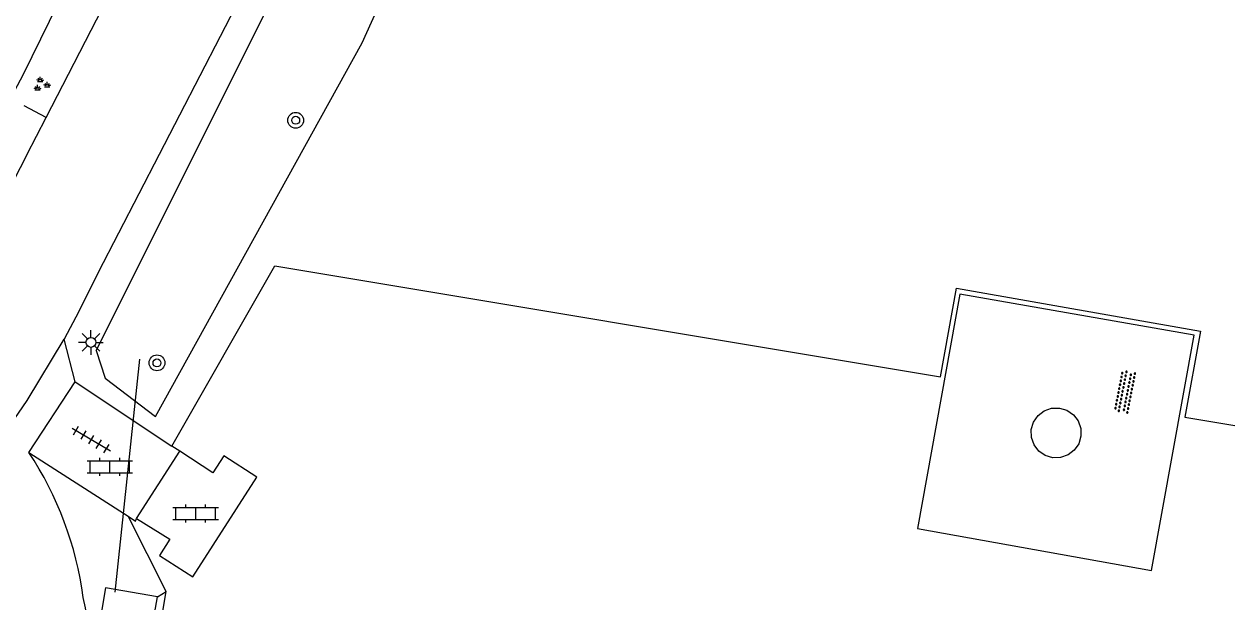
# Model space of a CAD drawing. Extents: x 131000 to 133013, y 393000 to 396501.
# Drawn here: x 131594.7 to 131655.5, y 394574 to 394603.2 of the extents above; entities that cross this region are included whole.
import ezdxf

# ---------------------------------------------------------------- set-up
doc = ezdxf.new("R2010")
doc.units = 0
for name, color, linetype in [('gg-afsc-erfafscheiding', 7, 'Continuous'), ('gg-knt-verharding', 7, 'Continuous'), ('gg-kntw-bovenkant insteek waterloop', 7, 'Continuous'), ('gg-kntw-kademuur', 7, 'Continuous'), ('gg-kwrk-duiker nz buis', 7, 'Continuous'), ('gt-grn-groengrens', 7, 'Continuous'), ('gt-symb-boom', 7, 'Continuous'), ('gt-symb-groenvak', 7, 'Continuous'), ('gt-symb-klinker verharding', 7, 'Continuous'), ('gt-symb-lichtmast', 7, 'Continuous'), ('gt-symb-overige verharding', 7, 'Continuous'), ('gt-symb-tegel verharding', 7, 'Continuous')]:
    doc.layers.add(name, color=color, linetype=linetype)

# ---------------------------------------------------------------- blocks, each defined once
blk = doc.blocks.new('gt0-BOOM')
at = {"layer": 'gt-symb-boom'}
for radius in [0.4, 0.2]:
    blk.add_circle((0, 0), radius, dxfattribs=at)
blk = doc.blocks.new('gt0-KL1')
at = {"layer": 'gt-symb-klinker verharding'}
for p, q in [((-1.15, 0.3), (1.15, 0.3)), ((-1, -0.3), (-1, 0.3)), ((-0.5, 0.3), (-0.5, 0.45)), ((0, -0.3), (0, 0.3)), ((0.5, 0.3), (0.5, 0.45)), ((1, -0.3), (1, 0.3)), ((-1.15, -0.3), (1.15, -0.3)), ((-0.5, -0.45), (-0.5, -0.3)), ((0.5, -0.45), (0.5, -0.3))]:
    blk.add_line(p, q, dxfattribs=at)
blk = doc.blocks.new('gt0-LMAST')
at = {"layer": 'gt-symb-lichtmast'}
for p, q in [((-0.005, 0.246), (-0.005, 0.621)), ((-0.182, 0.173), (-0.447, 0.438)), ((0.172, 0.173), (0.437, 0.438)), ((-0.255, -0.004), (-0.63, -0.004)), ((-0.182, -0.181), (-0.447, -0.446)), ((-0.005, -0.254), (-0.005, -0.629)), ((0.437, -0.446), (0.172, -0.181)), ((0.245, -0.004), (0.62, -0.004))]:
    blk.add_line(p, q, dxfattribs=at)
blk.add_circle((-0.005, -0.004), 0.25, dxfattribs=at)
blk = doc.blocks.new('gt0-TEG1')
at = {"layer": 'gt-symb-tegel verharding'}
for p, q in [((-1.125, 0), (1.125, 0)), ((-0.9, -0.25), (-0.9, 0.25)), ((-0.45, -0.25), (-0.45, 0.25)), ((0, -0.25), (0, 0.25)), ((0.45, -0.25), (0.45, 0.25)), ((0.9, -0.25), (0.9, 0.25))]:
    blk.add_line(p, q, dxfattribs=at)
blk = doc.blocks.new('gt0-GRVAK')
at = {"layer": 'gt-symb-groenvak'}
for p, q in [((-0.11, 0.189), (-0.228, 0.24)), ((-0.182, 0.153), (0.088, 0.153)), ((-0.091, 0.211), (-0.156, 0.322)), ((-0.047, 0.214), (-0.047, 0.393)), ((-0.004, 0.211), (0.061, 0.322)), ((0.015, 0.189), (0.133, 0.24)), ((0.262, -0.052), (0.197, 0.059)), ((0.305, -0.049), (0.305, 0.13)), ((0.349, -0.052), (0.414, 0.059)), ((-0.245, -0.228), (-0.363, -0.177)), ((-0.318, -0.264), (-0.047, -0.264)), ((-0.226, -0.206), (-0.291, -0.095)), ((-0.183, -0.203), (-0.183, -0.024)), ((-0.139, -0.206), (-0.074, -0.095)), ((-0.12, -0.228), (-0.002, -0.177)), ((0.243, -0.074), (0.125, -0.023)), ((0.17, -0.11), (0.441, -0.11)), ((0.368, -0.074), (0.486, -0.023))]:
    blk.add_line(p, q, dxfattribs=at)
blk = doc.blocks.new('gt0-OVH')
at = {"layer": 'gt-symb-overige verharding'}
for points in [[(-0.972, 0.298), (-0.967, 0.308), (-0.965, 0.319), (-0.966, 0.33), (-0.971, 0.34), (-0.978, 0.348), (-0.988, 0.353), (-0.999, 0.355), (-1.01, 0.354), (-1.02, 0.349), (-1.028, 0.342), (-1.033, 0.332), (-1.035, 0.321), (-1.034, 0.31), (-1.029, 0.3), (-1.022, 0.292), (-1.012, 0.287), (-1.001, 0.285), (-0.99, 0.286), (-0.98, 0.291)], [(-0.872, 0.106), (-0.867, 0.116), (-0.865, 0.126), (-0.866, 0.137), (-0.871, 0.147), (-0.878, 0.156), (-0.888, 0.161), (-0.899, 0.163), (-0.91, 0.162), (-0.92, 0.157), (-0.928, 0.15), (-0.933, 0.14), (-0.935, 0.129), (-0.934, 0.118), (-0.929, 0.108), (-0.922, 0.1), (-0.912, 0.095), (-0.901, 0.092), (-0.89, 0.094), (-0.88, 0.098)], [(-0.772, 0.298), (-0.767, 0.308), (-0.765, 0.319), (-0.766, 0.33), (-0.771, 0.34), (-0.778, 0.348), (-0.788, 0.353), (-0.799, 0.355), (-0.81, 0.354), (-0.82, 0.349), (-0.828, 0.342), (-0.833, 0.332), (-0.835, 0.321), (-0.834, 0.31), (-0.829, 0.3), (-0.822, 0.292), (-0.812, 0.287), (-0.801, 0.285), (-0.79, 0.286), (-0.78, 0.291)], [(-0.672, 0.106), (-0.667, 0.116), (-0.665, 0.126), (-0.666, 0.137), (-0.671, 0.147), (-0.678, 0.156), (-0.688, 0.161), (-0.699, 0.163), (-0.71, 0.162), (-0.72, 0.157), (-0.728, 0.15), (-0.733, 0.14), (-0.735, 0.129), (-0.734, 0.118), (-0.729, 0.108), (-0.722, 0.1), (-0.712, 0.095), (-0.701, 0.092), (-0.69, 0.094), (-0.68, 0.098)], [(-0.572, 0.298), (-0.567, 0.308), (-0.565, 0.319), (-0.566, 0.33), (-0.571, 0.34), (-0.578, 0.348), (-0.588, 0.353), (-0.599, 0.355), (-0.61, 0.354), (-0.62, 0.349), (-0.628, 0.342), (-0.633, 0.332), (-0.635, 0.321), (-0.634, 0.31), (-0.629, 0.3), (-0.622, 0.292), (-0.612, 0.287), (-0.601, 0.285), (-0.59, 0.286), (-0.58, 0.291)], [(-0.472, 0.106), (-0.467, 0.116), (-0.465, 0.126), (-0.466, 0.137), (-0.471, 0.147), (-0.478, 0.156), (-0.488, 0.161), (-0.499, 0.163), (-0.51, 0.162), (-0.52, 0.157), (-0.528, 0.15), (-0.533, 0.14), (-0.535, 0.129), (-0.534, 0.118), (-0.529, 0.108), (-0.522, 0.1), (-0.512, 0.095), (-0.501, 0.092), (-0.49, 0.094), (-0.48, 0.098)], [(-0.372, 0.298), (-0.367, 0.308), (-0.365, 0.319), (-0.366, 0.33), (-0.371, 0.34), (-0.378, 0.348), (-0.388, 0.353), (-0.399, 0.355), (-0.41, 0.354), (-0.42, 0.349), (-0.428, 0.342), (-0.433, 0.332), (-0.435, 0.321), (-0.434, 0.31), (-0.429, 0.3), (-0.422, 0.292), (-0.412, 0.287), (-0.401, 0.285), (-0.39, 0.286), (-0.38, 0.291)], [(-0.272, 0.106), (-0.267, 0.116), (-0.265, 0.126), (-0.266, 0.137), (-0.271, 0.147), (-0.278, 0.156), (-0.288, 0.161), (-0.299, 0.163), (-0.31, 0.162), (-0.32, 0.157), (-0.328, 0.15), (-0.333, 0.14), (-0.335, 0.129), (-0.334, 0.118), (-0.329, 0.108), (-0.322, 0.1), (-0.312, 0.095), (-0.301, 0.092), (-0.29, 0.094), (-0.28, 0.098)], [(-0.172, 0.298), (-0.167, 0.308), (-0.165, 0.319), (-0.166, 0.33), (-0.171, 0.34), (-0.178, 0.348), (-0.188, 0.353), (-0.199, 0.355), (-0.21, 0.354), (-0.22, 0.349), (-0.228, 0.342), (-0.233, 0.332), (-0.235, 0.321), (-0.234, 0.31), (-0.229, 0.3), (-0.222, 0.292), (-0.212, 0.287), (-0.201, 0.285), (-0.19, 0.286), (-0.18, 0.291)], [(-0.072, 0.106), (-0.067, 0.116), (-0.065, 0.126), (-0.066, 0.137), (-0.071, 0.147), (-0.078, 0.156), (-0.088, 0.161), (-0.099, 0.163), (-0.11, 0.162), (-0.12, 0.157), (-0.128, 0.15), (-0.133, 0.14), (-0.135, 0.129), (-0.134, 0.118), (-0.129, 0.108), (-0.122, 0.1), (-0.112, 0.095), (-0.101, 0.092), (-0.09, 0.094), (-0.08, 0.098)], [(0.028, 0.298), (0.033, 0.308), (0.035, 0.319), (0.034, 0.33), (0.029, 0.34), (0.022, 0.348), (0.012, 0.353), (0.001, 0.355), (-0.01, 0.354), (-0.02, 0.349), (-0.028, 0.342), (-0.033, 0.332), (-0.035, 0.321), (-0.034, 0.31), (-0.029, 0.3), (-0.022, 0.292), (-0.012, 0.287), (-0.001, 0.285), (0.01, 0.286), (0.02, 0.291)], [(0.128, 0.106), (0.133, 0.116), (0.135, 0.126), (0.134, 0.137), (0.129, 0.147), (0.122, 0.156), (0.112, 0.161), (0.101, 0.163), (0.09, 0.162), (0.08, 0.157), (0.072, 0.15), (0.067, 0.14), (0.065, 0.129), (0.066, 0.118), (0.071, 0.108), (0.078, 0.1), (0.088, 0.095), (0.099, 0.092), (0.11, 0.094), (0.12, 0.098)], [(0.228, 0.298), (0.233, 0.308), (0.235, 0.319), (0.234, 0.33), (0.229, 0.34), (0.222, 0.348), (0.212, 0.353), (0.201, 0.355), (0.19, 0.354), (0.18, 0.349), (0.172, 0.342), (0.167, 0.332), (0.165, 0.321), (0.166, 0.31), (0.171, 0.3), (0.178, 0.292), (0.188, 0.287), (0.199, 0.285), (0.21, 0.286), (0.22, 0.291)], [(0.328, 0.106), (0.333, 0.116), (0.335, 0.126), (0.334, 0.137), (0.329, 0.147), (0.322, 0.156), (0.312, 0.161), (0.301, 0.163), (0.29, 0.162), (0.28, 0.157), (0.272, 0.15), (0.267, 0.14), (0.265, 0.129), (0.266, 0.118), (0.271, 0.108), (0.278, 0.1), (0.288, 0.095), (0.299, 0.092), (0.31, 0.094), (0.32, 0.098)], [(0.428, 0.298), (0.433, 0.308), (0.435, 0.319), (0.434, 0.33), (0.429, 0.34), (0.422, 0.348), (0.412, 0.353), (0.401, 0.355), (0.39, 0.354), (0.38, 0.349), (0.372, 0.342), (0.367, 0.332), (0.365, 0.321), (0.366, 0.31), (0.371, 0.3), (0.378, 0.292), (0.388, 0.287), (0.399, 0.285), (0.41, 0.286), (0.42, 0.291)], [(0.528, 0.106), (0.533, 0.116), (0.535, 0.126), (0.534, 0.137), (0.529, 0.147), (0.522, 0.156), (0.512, 0.161), (0.501, 0.163), (0.49, 0.162), (0.48, 0.157), (0.472, 0.15), (0.467, 0.14), (0.465, 0.129), (0.466, 0.118), (0.471, 0.108), (0.478, 0.1), (0.488, 0.095), (0.499, 0.092), (0.51, 0.094), (0.52, 0.098)], [(0.628, 0.298), (0.633, 0.308), (0.635, 0.319), (0.634, 0.33), (0.629, 0.34), (0.622, 0.348), (0.612, 0.353), (0.601, 0.355), (0.59, 0.354), (0.58, 0.349), (0.572, 0.342), (0.567, 0.332), (0.565, 0.321), (0.566, 0.31), (0.571, 0.3), (0.578, 0.292), (0.588, 0.287), (0.599, 0.285), (0.61, 0.286), (0.62, 0.291)], [(0.728, 0.106), (0.733, 0.116), (0.735, 0.126), (0.734, 0.137), (0.729, 0.147), (0.722, 0.156), (0.712, 0.161), (0.701, 0.163), (0.69, 0.162), (0.68, 0.157), (0.672, 0.15), (0.667, 0.14), (0.665, 0.129), (0.666, 0.118), (0.671, 0.108), (0.678, 0.1), (0.688, 0.095), (0.699, 0.092), (0.71, 0.094), (0.72, 0.098)], [(0.828, 0.298), (0.833, 0.308), (0.835, 0.319), (0.834, 0.33), (0.829, 0.34), (0.822, 0.348), (0.812, 0.353), (0.801, 0.355), (0.79, 0.354), (0.78, 0.349), (0.772, 0.342), (0.767, 0.332), (0.765, 0.321), (0.766, 0.31), (0.771, 0.3), (0.778, 0.292), (0.788, 0.287), (0.799, 0.285), (0.81, 0.286), (0.82, 0.291)], [(0.928, 0.106), (0.933, 0.116), (0.935, 0.126), (0.934, 0.137), (0.929, 0.147), (0.922, 0.156), (0.912, 0.161), (0.901, 0.163), (0.89, 0.162), (0.88, 0.157), (0.872, 0.15), (0.867, 0.14), (0.865, 0.129), (0.866, 0.118), (0.871, 0.108), (0.878, 0.1), (0.888, 0.095), (0.899, 0.092), (0.91, 0.094), (0.92, 0.098)], [(1.028, 0.298), (1.033, 0.308), (1.035, 0.319), (1.034, 0.33), (1.029, 0.34), (1.022, 0.348), (1.012, 0.353), (1.001, 0.355), (0.99, 0.354), (0.98, 0.349), (0.972, 0.342), (0.967, 0.332), (0.965, 0.321), (0.966, 0.31), (0.971, 0.3), (0.978, 0.292), (0.988, 0.287), (0.999, 0.285), (1.01, 0.286), (1.02, 0.291)], [(-0.972, -0.142), (-0.967, -0.132), (-0.965, -0.121), (-0.966, -0.11), (-0.971, -0.1), (-0.978, -0.092), (-0.988, -0.087), (-0.999, -0.085), (-1.01, -0.086), (-1.02, -0.091), (-1.028, -0.098), (-1.033, -0.108), (-1.035, -0.119), (-1.034, -0.13), (-1.029, -0.14), (-1.022, -0.148), (-1.012, -0.153), (-1.001, -0.155), (-0.99, -0.154), (-0.98, -0.149)], [(-0.872, -0.334), (-0.867, -0.324), (-0.865, -0.314), (-0.866, -0.303), (-0.871, -0.293), (-0.878, -0.284), (-0.888, -0.279), (-0.899, -0.277), (-0.91, -0.278), (-0.92, -0.283), (-0.928, -0.29), (-0.933, -0.3), (-0.935, -0.311), (-0.934, -0.322), (-0.929, -0.332), (-0.922, -0.34), (-0.912, -0.345), (-0.901, -0.348), (-0.89, -0.346), (-0.88, -0.342)], [(-0.772, -0.142), (-0.767, -0.132), (-0.765, -0.121), (-0.766, -0.11), (-0.771, -0.1), (-0.778, -0.092), (-0.788, -0.087), (-0.799, -0.085), (-0.81, -0.086), (-0.82, -0.091), (-0.828, -0.098), (-0.833, -0.108), (-0.835, -0.119), (-0.834, -0.13), (-0.829, -0.14), (-0.822, -0.148), (-0.812, -0.153), (-0.801, -0.155), (-0.79, -0.154), (-0.78, -0.149)], [(-0.672, -0.334), (-0.667, -0.324), (-0.665, -0.314), (-0.666, -0.303), (-0.671, -0.293), (-0.678, -0.284), (-0.688, -0.279), (-0.699, -0.277), (-0.71, -0.278), (-0.72, -0.283), (-0.728, -0.29), (-0.733, -0.3), (-0.735, -0.311), (-0.734, -0.322), (-0.729, -0.332), (-0.722, -0.34), (-0.712, -0.345), (-0.701, -0.348), (-0.69, -0.346), (-0.68, -0.342)], [(-0.572, -0.142), (-0.567, -0.132), (-0.565, -0.121), (-0.566, -0.11), (-0.571, -0.1), (-0.578, -0.092), (-0.588, -0.087), (-0.599, -0.085), (-0.61, -0.086), (-0.62, -0.091), (-0.628, -0.098), (-0.633, -0.108), (-0.635, -0.119), (-0.634, -0.13), (-0.629, -0.14), (-0.622, -0.148), (-0.612, -0.153), (-0.601, -0.155), (-0.59, -0.154), (-0.58, -0.149)], [(-0.472, -0.334), (-0.467, -0.324), (-0.465, -0.314), (-0.466, -0.303), (-0.471, -0.293), (-0.478, -0.284), (-0.488, -0.279), (-0.499, -0.277), (-0.51, -0.278), (-0.52, -0.283), (-0.528, -0.29), (-0.533, -0.3), (-0.535, -0.311), (-0.534, -0.322), (-0.529, -0.332), (-0.522, -0.34), (-0.512, -0.345), (-0.501, -0.348), (-0.49, -0.346), (-0.48, -0.342)], [(-0.372, -0.142), (-0.367, -0.132), (-0.365, -0.121), (-0.366, -0.11), (-0.371, -0.1), (-0.378, -0.092), (-0.388, -0.087), (-0.399, -0.085), (-0.41, -0.086), (-0.42, -0.091), (-0.428, -0.098), (-0.433, -0.108), (-0.435, -0.119), (-0.434, -0.13), (-0.429, -0.14), (-0.422, -0.148), (-0.412, -0.153), (-0.401, -0.155), (-0.39, -0.154), (-0.38, -0.149)], [(-0.272, -0.334), (-0.267, -0.324), (-0.265, -0.314), (-0.266, -0.303), (-0.271, -0.293), (-0.278, -0.284), (-0.288, -0.279), (-0.299, -0.277), (-0.31, -0.278), (-0.32, -0.283), (-0.328, -0.29), (-0.333, -0.3), (-0.335, -0.311), (-0.334, -0.322), (-0.329, -0.332), (-0.322, -0.34), (-0.312, -0.345), (-0.301, -0.348), (-0.29, -0.346), (-0.28, -0.342)], [(-0.172, -0.142), (-0.167, -0.132), (-0.165, -0.121), (-0.166, -0.11), (-0.171, -0.1), (-0.178, -0.092), (-0.188, -0.087), (-0.199, -0.085), (-0.21, -0.086), (-0.22, -0.091), (-0.228, -0.098), (-0.233, -0.108), (-0.235, -0.119), (-0.234, -0.13), (-0.229, -0.14), (-0.222, -0.148), (-0.212, -0.153), (-0.201, -0.155), (-0.19, -0.154), (-0.18, -0.149)], [(-0.072, -0.334), (-0.067, -0.324), (-0.065, -0.314), (-0.066, -0.303), (-0.071, -0.293), (-0.078, -0.284), (-0.088, -0.279), (-0.099, -0.277), (-0.11, -0.278), (-0.12, -0.283), (-0.128, -0.29), (-0.133, -0.3), (-0.135, -0.311), (-0.134, -0.322), (-0.129, -0.332), (-0.122, -0.34), (-0.112, -0.345), (-0.101, -0.348), (-0.09, -0.346), (-0.08, -0.342)], [(0.028, -0.142), (0.033, -0.132), (0.035, -0.121), (0.034, -0.11), (0.029, -0.1), (0.022, -0.092), (0.012, -0.087), (0.001, -0.085), (-0.01, -0.086), (-0.02, -0.091), (-0.028, -0.098), (-0.033, -0.108), (-0.035, -0.119), (-0.034, -0.13), (-0.029, -0.14), (-0.022, -0.148), (-0.012, -0.153), (-0.001, -0.155), (0.01, -0.154), (0.02, -0.149)], [(0.128, -0.334), (0.133, -0.324), (0.135, -0.314), (0.134, -0.303), (0.129, -0.293), (0.122, -0.284), (0.112, -0.279), (0.101, -0.277), (0.09, -0.278), (0.08, -0.283), (0.072, -0.29), (0.067, -0.3), (0.065, -0.311), (0.066, -0.322), (0.071, -0.332), (0.078, -0.34), (0.088, -0.345), (0.099, -0.348), (0.11, -0.346), (0.12, -0.342)], [(0.228, -0.142), (0.233, -0.132), (0.235, -0.121), (0.234, -0.11), (0.229, -0.1), (0.222, -0.092), (0.212, -0.087), (0.201, -0.085), (0.19, -0.086), (0.18, -0.091), (0.172, -0.098), (0.167, -0.108), (0.165, -0.119), (0.166, -0.13), (0.171, -0.14), (0.178, -0.148), (0.188, -0.153), (0.199, -0.155), (0.21, -0.154), (0.22, -0.149)], [(0.328, -0.334), (0.333, -0.324), (0.335, -0.314), (0.334, -0.303), (0.329, -0.293), (0.322, -0.284), (0.312, -0.279), (0.301, -0.277), (0.29, -0.278), (0.28, -0.283), (0.272, -0.29), (0.267, -0.3), (0.265, -0.311), (0.266, -0.322), (0.271, -0.332), (0.278, -0.34), (0.288, -0.345), (0.299, -0.348), (0.31, -0.346), (0.32, -0.342)], [(0.428, -0.142), (0.433, -0.132), (0.435, -0.121), (0.434, -0.11), (0.429, -0.1), (0.422, -0.092), (0.412, -0.087), (0.401, -0.085), (0.39, -0.086), (0.38, -0.091), (0.372, -0.098), (0.367, -0.108), (0.365, -0.119), (0.366, -0.13), (0.371, -0.14), (0.378, -0.148), (0.388, -0.153), (0.399, -0.155), (0.41, -0.154), (0.42, -0.149)], [(0.528, -0.334), (0.533, -0.324), (0.535, -0.314), (0.534, -0.303), (0.529, -0.293), (0.522, -0.284), (0.512, -0.279), (0.501, -0.277), (0.49, -0.278), (0.48, -0.283), (0.472, -0.29), (0.467, -0.3), (0.465, -0.311), (0.466, -0.322), (0.471, -0.332), (0.478, -0.34), (0.488, -0.345), (0.499, -0.348), (0.51, -0.346), (0.52, -0.342)], [(0.628, -0.142), (0.633, -0.132), (0.635, -0.121), (0.634, -0.11), (0.629, -0.1), (0.622, -0.092), (0.612, -0.087), (0.601, -0.085), (0.59, -0.086), (0.58, -0.091), (0.572, -0.098), (0.567, -0.108), (0.565, -0.119), (0.566, -0.13), (0.571, -0.14), (0.578, -0.148), (0.588, -0.153), (0.599, -0.155), (0.61, -0.154), (0.62, -0.149)], [(0.728, -0.334), (0.733, -0.324), (0.735, -0.314), (0.734, -0.303), (0.729, -0.293), (0.722, -0.284), (0.712, -0.279), (0.701, -0.277), (0.69, -0.278), (0.68, -0.283), (0.672, -0.29), (0.667, -0.3), (0.665, -0.311), (0.666, -0.322), (0.671, -0.332), (0.678, -0.34), (0.688, -0.345), (0.699, -0.348), (0.71, -0.346), (0.72, -0.342)], [(0.828, -0.142), (0.833, -0.132), (0.835, -0.121), (0.834, -0.11), (0.829, -0.1), (0.822, -0.092), (0.812, -0.087), (0.801, -0.085), (0.79, -0.086), (0.78, -0.091), (0.772, -0.098), (0.767, -0.108), (0.765, -0.119), (0.766, -0.13), (0.771, -0.14), (0.778, -0.148), (0.788, -0.153), (0.799, -0.155), (0.81, -0.154), (0.82, -0.149)], [(0.928, -0.334), (0.933, -0.324), (0.935, -0.314), (0.934, -0.303), (0.929, -0.293), (0.922, -0.284), (0.912, -0.279), (0.901, -0.277), (0.89, -0.278), (0.88, -0.283), (0.872, -0.29), (0.867, -0.3), (0.865, -0.311), (0.866, -0.322), (0.871, -0.332), (0.878, -0.34), (0.888, -0.345), (0.899, -0.348), (0.91, -0.346), (0.92, -0.342)], [(1.028, -0.142), (1.033, -0.132), (1.035, -0.121), (1.034, -0.11), (1.029, -0.1), (1.022, -0.092), (1.012, -0.087), (1.001, -0.085), (0.99, -0.086), (0.98, -0.091), (0.972, -0.098), (0.967, -0.108), (0.965, -0.119), (0.966, -0.13), (0.971, -0.14), (0.978, -0.148), (0.988, -0.153), (0.999, -0.155), (1.01, -0.154), (1.02, -0.149)]]:
    blk.add_lwpolyline(points, close=True, dxfattribs=at)

msp = doc.modelspace()

# ---------------------------------------------------------------- linework, layer by layer
at = {"layer": 'gg-afsc-erfafscheiding'}
msp.add_line((131601.869, 394574.494), (131599.944, 394578.295), dxfattribs=at)
msp.add_lwpolyline([(131602.164, 394581.841), (131607.365, 394590.939), (131641.035, 394585.344), (131641.845, 394589.81), (131654.184, 394587.652), (131653.386, 394583.296), (131690.701, 394577.067), (131685.216, 394544.181), (131599.177, 394558.582), (131601.869, 394574.494)], dxfattribs=at)
at = {"layer": 'gg-knt-verharding'}
for p, q in [((131595.801, 394598.437), (131600.927, 394608.408)), ((131595.801, 394598.437), (131594.683, 394599.022)), ((131594.829, 394596.545), (131595.801, 394598.437)), ((131597.271, 394585.088), (131596.714, 394587.248)), ((131594.93, 394581.52), (131597.271, 394585.088)), ((131597.271, 394585.088), (131602.164, 394581.841)), ((131602.56, 394581.579), (131602.164, 394581.841)), ((131594.93, 394581.52), (131599.944, 394578.295)), ((131600.373, 394578.188), (131602.56, 394581.579))]:
    msp.add_line(p, q, dxfattribs=at)
for points in [[(131616.4, 394625.76), (131609.75, 394612.48), (131598.426, 394590.602), (131597.461, 394588.636), (131596.714, 394587.248)], [(131642.008, 394589.518), (131639.866, 394577.681), (131651.702, 394575.553), (131653.863, 394587.45), (131642.008, 394589.518)], [(131593.13, 394581.677), (131594.845, 394584.147), (131596.714, 394587.248)], [(131647.482, 394581.392), (131647.108, 394581.261), (131646.712, 394581.251), (131646.332, 394581.365), (131646.006, 394581.59), (131645.765, 394581.904), (131645.634, 394582.278), (131645.624, 394582.674), (131645.738, 394583.054), (131645.963, 394583.38), (131646.277, 394583.621), (131646.651, 394583.752), (131647.047, 394583.762), (131647.427, 394583.648), (131647.753, 394583.423), (131647.994, 394583.109), (131648.125, 394582.735), (131648.135, 394582.339), (131648.021, 394581.959), (131647.796, 394581.633), (131647.482, 394581.392)], [(131600.373, 394578.188), (131602.05, 394577.132), (131601.529, 394576.314), (131603.214, 394575.231), (131606.453, 394580.262), (131604.784, 394581.34), (131604.224, 394580.494), (131602.56, 394581.579)], [(131599.944, 394578.295), (131600.318, 394578.054), (131600.373, 394578.188)]]:
    msp.add_lwpolyline(points, dxfattribs=at)
for centre, radius, start, end in [((131511.975, 394638.397), 92.824, 326.17122, 333.19993), ((131580.382, 394571.901), 17.441, 7.55456, 33.47179), ((131587.192, 394571.692), 10.774, 282.32844, 13.42626)]:
    msp.add_arc(centre, radius, start, end, dxfattribs=at)
at = {"layer": 'gg-kntw-bovenkant insteek waterloop'}
for p, q in [((131598.336, 394586.674), (131607.865, 394605.708)), ((131601.33, 394583.334), (131611.777, 394602.215)), ((131598.724, 394558.514), (131601.43, 394574.233))]:
    msp.add_line(p, q, dxfattribs=at)
for points in [[(131611.777, 394602.215), (131623.694, 394628.599), (131627.814, 394637.63), (131631.822, 394649.659), (131635.944, 394661.167), (131638.783, 394670.989), (131640.467, 394677.851), (131641.789, 394685.022), (131642.884, 394693.459), (131645.852, 394715.52), (131643.752, 394715.927), (131641.75, 394699.692), (131640.675, 394692.737), (131639.387, 394686.286), (131637.534, 394677.748), (131635.304, 394670.415), (131629.884, 394653.143), (131626.761, 394644.836), (131623.276, 394636.981), (131619.688, 394629.214), (131607.865, 394605.708)], [(131628.799, 394698.107), (131629.853, 394705.799), (131630.786, 394705.579), (131630.209, 394698.194), (131629.032, 394696.305), (131626.288, 394683.078), (131620.218, 394659.362), (131615.913, 394646.3), (131609.961, 394631.829), (131594.644, 394600.608), (131587.82, 394587.773), (131583.929, 394582.586)], [(131598.336, 394586.674), (131598.786, 394585.278), (131601.33, 394583.334)]]:
    msp.add_lwpolyline(points, dxfattribs=at)
at = {"layer": 'gg-kntw-kademuur'}
msp.add_lwpolyline([(131601.43, 394574.233), (131598.808, 394574.672), (131596.308, 394559.742)], dxfattribs=at)
at = {"layer": 'gg-kwrk-duiker nz buis'}
msp.add_line((131599.285, 394574.462), (131600.531, 394586.228), dxfattribs=at)
at = {"layer": 'gt-grn-groengrens'}
msp.add_line((131601.43, 394574.233), (131601.869, 394574.494), dxfattribs=at)

# ---------------------------------------------------------------- block references
at = {"layer": 'gt-symb-boom', "rotation": 90}
for p in [(131608.421, 394598.298), (131601.405, 394586.043)]:
    msp.add_blockref('gt0-BOOM', p, dxfattribs=at)
at = {"layer": 'gt-symb-groenvak'}
msp.add_blockref('gt0-GRVAK', (131595.551, 394600.105), dxfattribs=at)
at = {"layer": 'gt-symb-klinker verharding'}
for p in [(131599.023, 394580.788), (131603.365, 394578.435)]:
    msp.add_blockref('gt0-KL1', p, dxfattribs=at)
at = {"layer": 'gt-symb-lichtmast'}
msp.add_blockref('gt0-LMAST', (131598.07, 394587.082), dxfattribs=at)
at = {"layer": 'gt-symb-overige verharding', "rotation": -101.07387115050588}
msp.add_blockref('gt0-OVH', (131650.359, 394584.582), dxfattribs=at)
at = {"layer": 'gt-symb-tegel verharding', "rotation": -30.590435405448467}
msp.add_blockref('gt0-TEG1', (131598.078, 394582.167), dxfattribs=at)

doc.saveas('drawing.dxf')
